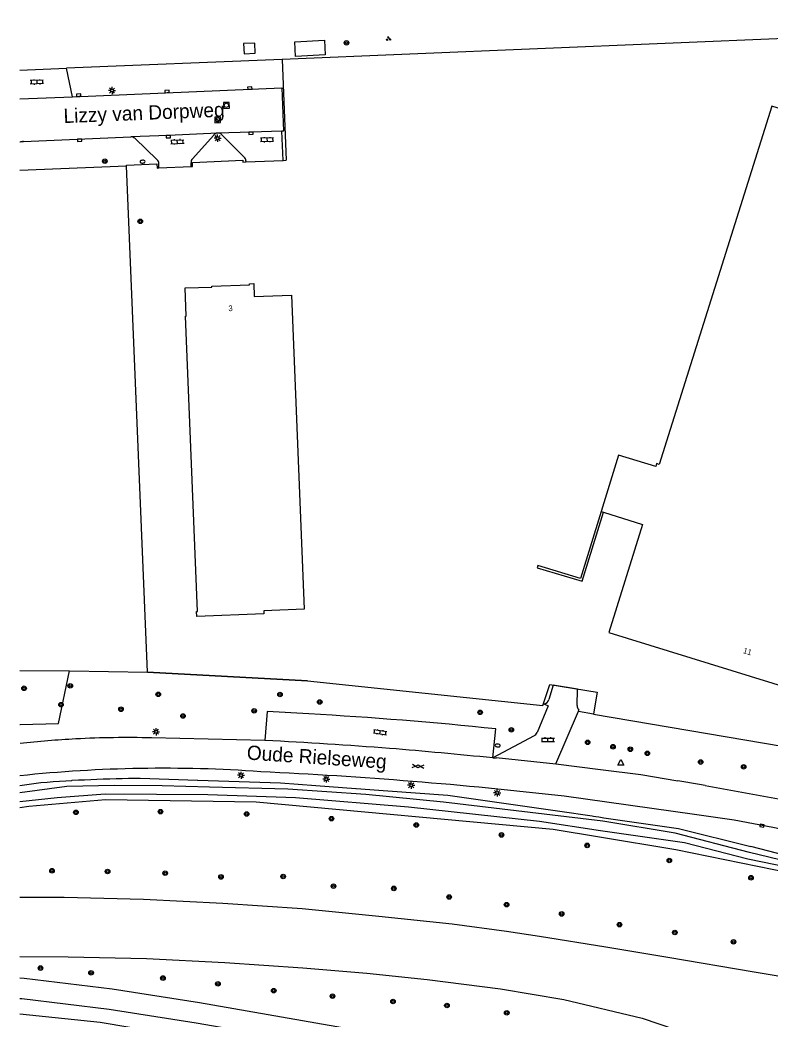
# Model space of a CAD drawing. Extents: x 131000 to 133013, y 393000 to 396501.
# Drawn here: x 131000 to 131131.4, y 393572.3 to 393747.4 of the extents above; entities that cross this region are included whole.
import ezdxf

# ---------------------------------------------------------------- set-up
doc = ezdxf.new("R2010")
doc.units = 0
for name, color, linetype in [('gg-afsc-hekwerk', 7, 'Continuous'), ('gg-afsc-muur', 7, 'Continuous'), ('gg-anno-huisnummerreeks BGT', 7, 'Continuous'), ('gg-anno-openbare ruimte label', 7, 'Continuous'), ('gg-bbg-hoofdgebouw', 7, 'Continuous'), ('gg-bbg-lage trafo', 7, 'Continuous'), ('gg-bbg-luifel en loopbrug', 7, 'Continuous'), ('gg-knt-verharding', 7, 'Continuous'), ('gg-kntw-bovenkant insteek waterloop', 7, 'Continuous'), ('gt-grn-groengrens', 7, 'Continuous'), ('gt-symb-boom', 7, 'Continuous'), ('gt-symb-brandkraan', 7, 'Continuous'), ('gt-symb-gesloten verharding', 7, 'Continuous'), ('gt-symb-groenvak', 7, 'Continuous'), ('gt-symb-klinker verharding', 7, 'Continuous'), ('gt-symb-kolk', 7, 'Continuous'), ('gt-symb-lichtmast', 7, 'Continuous'), ('gt-symb-rioolschacht', 7, 'Continuous'), ('gt-symb-waterafsluiter', 7, 'Continuous'), ('gx-grn-maaiveld', 7, 'Continuous')]:
    doc.layers.add(name, color=color, linetype=linetype)

# ---------------------------------------------------------------- blocks, each defined once
blk = doc.blocks.new('gt0-KOLK')
at = {"layer": 'gt-symb-kolk'}
blk.add_lwpolyline([(0, 0), (0.37, 0), (0.37, 0.4), (-0.38, 0.4), (-0.38, 0), (0, 0)], dxfattribs=at)
blk = doc.blocks.new('gt0-LMAST')
at = {"layer": 'gt-symb-lichtmast'}
for p, q in [((-0.18, 0.17), (-0.45, 0.44)), ((-0.01, 0.25), (-0.01, 0.62)), ((0.17, 0.17), (0.44, 0.44)), ((-0.26, 0), (-0.63, 0)), ((-0.18, -0.18), (-0.45, -0.45)), ((-0.01, -0.25), (-0.01, -0.63)), ((0.44, -0.45), (0.17, -0.18)), ((0.24, 0), (0.62, 0))]:
    blk.add_line(p, q, dxfattribs=at)
blk.add_circle((-0.01, 0), 0.25, dxfattribs=at)
blk = doc.blocks.new('gt0-KL1')
at = {"layer": 'gt-symb-klinker verharding'}
for p, q in [((-1.15, 0.3), (1.15, 0.3)), ((-1, -0.3), (-1, 0.3)), ((-0.5, 0.3), (-0.5, 0.45)), ((0, -0.3), (0, 0.3)), ((0.5, 0.3), (0.5, 0.45)), ((1, -0.3), (1, 0.3)), ((-1.15, -0.3), (1.15, -0.3)), ((-0.5, -0.45), (-0.5, -0.3)), ((0.5, -0.45), (0.5, -0.3))]:
    blk.add_line(p, q, dxfattribs=at)
blk = doc.blocks.new('gt0-RS')
at = {"layer": 'gt-symb-rioolschacht'}
blk.add_lwpolyline([(-0.5, -0.5), (0.5, -0.5), (0.5, 0.5), (-0.5, 0.5)], close=True, dxfattribs=at)
blk.add_circle((0, 0), 0.375, dxfattribs=at)
blk = doc.blocks.new('gt0-BR')
at = {"layer": 'gt-symb-brandkraan'}
for centre, radius, start, end in [((-0.24, 0), 0.206, 107.5669, 252.4331), ((0.6, -2.66), 3, 106.892, 107.5669), ((0, -0.69), 0.938, 73.108, 106.892), ((-0.6, -2.66), 3, 72.4331, 73.108), ((0.24, 0), 0.206, 287.567, 72.4331), ((0.6, 2.66), 3, 252.4331, 253.108), ((0, 0.69), 0.938, 253.108, 286.8921), ((-0.6, 2.66), 3, 286.8921, 287.567)]:
    blk.add_arc(centre, radius, start, end, dxfattribs=at)
blk = doc.blocks.new('gt0-BOOM')
at = {"layer": 'gt-symb-boom'}
for radius in [0.4, 0.2]:
    blk.add_circle((0, 0), radius, dxfattribs=at)
blk = doc.blocks.new('gt0-GRVAK')
at = {"layer": 'gt-symb-groenvak'}
for p, q in [((-0.11, 0.19), (-0.23, 0.24)), ((-0.18, 0.15), (0.09, 0.15)), ((-0.09, 0.21), (-0.16, 0.32)), ((-0.05, 0.21), (-0.05, 0.39)), ((0, 0.21), (0.06, 0.32)), ((0.02, 0.19), (0.13, 0.24)), ((0.26, -0.05), (0.2, 0.06)), ((0.31, -0.05), (0.31, 0.13)), ((0.35, -0.05), (0.41, 0.06)), ((-0.24, -0.23), (-0.36, -0.18)), ((-0.32, -0.26), (-0.05, -0.26)), ((-0.23, -0.21), (-0.29, -0.09)), ((-0.18, -0.2), (-0.18, -0.02)), ((-0.14, -0.21), (-0.07, -0.09)), ((-0.12, -0.23), (0, -0.18)), ((0.24, -0.07), (0.12, -0.02)), ((0.17, -0.11), (0.44, -0.11)), ((0.37, -0.07), (0.49, -0.02))]:
    blk.add_line(p, q, dxfattribs=at)
blk = doc.blocks.new('gt0-WAFSL')
at = {"layer": 'gt-symb-waterafsluiter'}
for p, q in [((-0.5, -0.33), (0, 0.67)), ((0, 0.67), (0.5, -0.33)), ((0.5, -0.33), (-0.5, -0.33))]:
    blk.add_line(p, q, dxfattribs=at)
blk = doc.blocks.new('gt0-GESVH1')
at = {"layer": 'gt-symb-gesloten verharding'}
for p, q in [((-0.99, -0.26), (0.01, 0.24)), ((0.01, -0.26), (-0.99, 0.24)), ((0.01, 0.24), (1.01, -0.26)), ((1.01, 0.24), (0.01, -0.26))]:
    blk.add_line(p, q, dxfattribs=at)

msp = doc.modelspace()

# ---------------------------------------------------------------- linework, layer by layer
at = {"layer": 'gg-afsc-hekwerk'}
for p, q in [((131212.15, 393747.43), (131045.94, 393740.53)), ((131212.15, 393747.43), (131045.94, 393740.53)), ((131045.94, 393740.53), (131008.16, 393738.97)), ((131045.94, 393740.53), (131046.66, 393722.84)), ((131045.94, 393740.53), (131046.66, 393722.84)), ((131000, 393738.64), (131008.16, 393738.97)), ((131030.21, 393722.48), (131039.03, 393722.84)), ((131039.03, 393722.84), (131039.04, 393722.54)), ((131039.58, 393722.56), (131046.14, 393722.82)), ((131046.14, 393722.82), (131046.66, 393722.84)), ((131046.14, 393722.82), (131046.66, 393722.84)), ((131000, 393721.09), (131018.69, 393721.87)), ((131018.69, 393721.87), (131018.68, 393721.98)), ((131022.36, 393633.13), (131018.69, 393721.87)), ((131024.35, 393721.51), (131030.01, 393721.76)), ((131030.01, 393721.76), (131030.25, 393721.77)), ((131030.25, 393721.77), (131030.21, 393722.48)), ((131039.04, 393722.54), (131039.58, 393722.56)), ((131050.38, 393631.62), (131022.36, 393633.13)), ((131050.38, 393631.62), (131091.65, 393627.29)), ((131050.38, 393631.62), (131091.65, 393627.29)), ((131091.65, 393627.29), (131092.83, 393630.95)), ((131091.65, 393627.29), (131092.83, 393630.95)), ((131092.83, 393630.95), (131101.16, 393629.61)), ((131092.83, 393630.95), (131101.16, 393629.61)), ((131101.16, 393629.61), (131100.49, 393625.8)), ((131101.16, 393629.61), (131100.49, 393625.8)), ((131100.49, 393625.8), (131100.49, 393625.76)), ((131100.49, 393625.8), (131100.49, 393625.76))]:
    msp.add_line(p, q, dxfattribs=at)
for points in [[(131018.68, 393721.98), (131024.01, 393722.23), (131024.04, 393721.49), (131024.35, 393721.51)], [(131100.49, 393625.76), (131147.02, 393617.88), (131147.04, 393617.94)], [(131100.49, 393625.76), (131147.02, 393617.88), (131147.04, 393617.94)]]:
    msp.add_lwpolyline(points, dxfattribs=at)
at = {"layer": 'gg-afsc-muur'}
msp.add_lwpolyline([(131101.85, 393661.26), (131098.23, 393649.54), (131090.75, 393651.81), (131090.63, 393651.44), (131098.49, 393649.05), (131102.23, 393661.14)], dxfattribs=at)
at = {"layer": 'gg-bbg-hoofdgebouw'}
msp.add_line((131101.85, 393661.26), (131102.23, 393661.14), dxfattribs=at)
for points in [[(131166.79, 393652.01), (131186.26, 393715.17), (131188.19, 393714.58), (131192.08, 393727.2), (131167.33, 393734.84), (131163.52, 393722.49), (131131.74, 393732.3), (131112, 393669.54), (131111.55, 393669.68), (131111.4, 393669.17), (131104.91, 393671.17), (131101.85, 393661.26)], [(131028.93, 393700.46), (131033.6, 393700.62), (131033.6, 393700.78), (131040.21, 393701.03), (131040.21, 393701.2), (131040.96, 393701.24), (131041.05, 393698.97), (131047.59, 393699.23), (131049.78, 393644.18), (131042.71, 393643.9), (131042.73, 393643.37), (131030.98, 393642.89), (131030.94, 393643.78), (131031.08, 393643.78), (131028.98, 393695.54), (131029.14, 393695.54), (131028.93, 393700.46)], [(131102.23, 393661.14), (131109.11, 393658.99), (131103.19, 393640.06), (131149.49, 393625.78), (131149.05, 393624.35)]]:
    msp.add_lwpolyline(points, dxfattribs=at)
at = {"layer": 'gg-bbg-lage trafo'}
msp.add_lwpolyline([(131039.26, 393741.5), (131041.23, 393741.59), (131041.16, 393743.39), (131039.19, 393743.31), (131039.26, 393741.5)], dxfattribs=at)
at = {"layer": 'gg-bbg-luifel en loopbrug'}
msp.add_lwpolyline([(131048.17, 393743.62), (131053.36, 393743.89), (131053.49, 393741.32), (131048.3, 393741.05), (131048.17, 393743.62)], dxfattribs=at)
at = {"layer": 'gg-knt-verharding'}
for p, q in [((131009.19, 393733.99), (131008.16, 393738.97)), ((131000, 393733.6), (131009.19, 393733.99)), ((131046.14, 393722.82), (131045.88, 393727.93)), ((131000, 393726.1), (131000.6, 393726.13)), ((131000.6, 393726.13), (131019.41, 393726.94)), ((131020.13, 393726.7), (131024.02, 393722.92)), ((131030.24, 393723.12), (131033.98, 393727.27)), ((131035.4, 393727.3), (131039.25, 393723.44)), ((131039.57, 393722.72), (131039.58, 393722.56)), ((131024.35, 393721.51), (131024.34, 393722.23)), ((131030.01, 393721.76), (131029.98, 393722.4)), ((131097.85, 393626.28), (131097.95, 393626.49)), ((131093.91, 393617.04), (131097.85, 393626.28)), ((131097.85, 393626.28), (131100.49, 393625.8)), ((131082.85, 393618.09), (131083.4, 393623.17)), ((131042.93, 393621.17), (131023.05, 393621.61)), ((131090.08, 393621.99), (131082.85, 393618.09)), ((131093.91, 393617.04), (131101.74, 393616.09)), ((131119.07, 393613.41), (131115.27, 393614.06))]:
    msp.add_line(p, q, dxfattribs=at)
for points in [[(131009.19, 393733.99), (131045.91, 393735.54), (131046.18, 393727.94), (131045.88, 393727.93)], [(131045.88, 393727.93), (131040.49, 393727.79), (131034.66, 393727.6)], [(131034.66, 393727.6), (131025.99, 393727.18), (131019.41, 393726.94)], [(131097.65, 393627.28), (131097.72, 393630.14), (131093.43, 393630.84), (131092.68, 393628.32)], [(131091.79, 393627.57), (131092.54, 393627.22), (131090.64, 393622.55)], [(131050.63, 393625.82), (131043.3, 393626.22), (131042.93, 393621.17)], [(131082.85, 393618.09), (131083.45, 393618.03), (131083.47, 393618.15), (131093.91, 393617.04)], [(131101.74, 393616.09), (131108.8, 393615.16), (131115.27, 393614.06)], [(131120.05, 393613.25), (131134.2, 393610.71), (131140.09, 393609.48), (131140.55, 393609.52), (131150.72, 393606.76)], [(131161.24, 393598.98), (131157.32, 393599.55), (131155.14, 393599.85), (131152.83, 393600.29), (131148.7, 393601.32), (131138.92, 393604.41), (131131.94, 393605.9), (131125.13, 393607.2), (131118.21, 393608.15), (131095.36, 393611.38)]]:
    msp.add_lwpolyline(points, dxfattribs=at)
for centre, radius, start, end in [((131001.06, 393721.93), 4.22, 96.1497, 104.4933), ((131019.43, 393725.82), 1.12, 51.4497, 90.9627), ((131034.71, 393726.59), 1.01, 93.1768, 137.3062), ((131034.68, 393726.57), 1.02, 45.1252, 91.272), ((131023.4, 393722.22), 0.939, 0.6431, 48.5186), ((131030.79, 393722.51), 0.819, 131.9217, 188.3524), ((131038.83, 393722.82), 0.747, 352.0702, 56.28), ((131091.7, 393628.57), 1.01, 275.0509, 345.6069), ((131098.67, 393627.22), 1.02, 176.3575, 225.5916), ((131013.9, 392965.54), 661.29, 83.96761, 86.81603), ((131018.95, 393444.22), 177.43, 92.9645, 96.1297), ((131018.91, 393445.22), 176.44, 88.6543, 92.9679), ((130984.63, 392552.29), 1070.47, 85.70597, 86.87789), ((131089.47, 393623.15), 1.31, 297.6769, 332.8351), ((130993.88, 392750.91), 871.73, 84.14206, 85.33472), ((131025.17, 393375.21), 241.07, 85.954, 95.9937), ((131005.81, 392833.5), 783.01, 83.43319, 87.33761)]:
    msp.add_arc(centre, radius, start, end, dxfattribs=at)
at = {"layer": 'gg-kntw-bovenkant insteek waterloop'}
msp.add_line((131115.41, 393605.73), (131128.05, 393602.55), dxfattribs=at)
at = {"layer": 'gt-grn-groengrens'}
msp.add_line((131000, 393633.43), (131008.66, 393633.37), dxfattribs=at)
msp.add_lwpolyline([(131000, 393623.95), (131000.06, 393623.96), (131006.75, 393624.12), (131008.66, 393633.37)], dxfattribs=at)
at = {"layer": 'gx-grn-maaiveld'}
for p, q in [((131008.66, 393633.37), (131022.36, 393633.13)), ((131022.36, 393633.13), (131050.38, 393631.62)), ((131000, 393613.25), (131003.67, 393613.79)), ((131120.05, 393613.25), (131119.07, 393613.41))]:
    msp.add_line(p, q, dxfattribs=at)
for points in [[(131003.67, 393613.79), (131004.75, 393613.87), (131005.84, 393613.95), (131006.93, 393614.03), (131008.01, 393614.1), (131009.1, 393614.16), (131009.16, 393614.17), (131009.16, 393614.17), (131010.24, 393614.23), (131011.33, 393614.28), (131012.41, 393614.33), (131013.49, 393614.37), (131014.58, 393614.41), (131014.64, 393614.41), (131014.65, 393614.41), (131014.66, 393614.42), (131014.67, 393614.42), (131015.75, 393614.45), (131016.84, 393614.48), (131017.92, 393614.5), (131019.01, 393614.52), (131020.09, 393614.53)], [(131020.09, 393614.53), (131020.13, 393614.53), (131020.14, 393614.53), (131020.14, 393614.53), (131020.16, 393614.53), (131020.17, 393614.53), (131020.18, 393614.53), (131021.07, 393614.54), (131031.08, 393614.21), (131031.18, 393614.21), (131045.64, 393613.74), (131051.82, 393613.28), (131051.83, 393613.28), (131051.84, 393613.28), (131058.88, 393612.76), (131058.92, 393612.76), (131064.44, 393612.35), (131074.99, 393611.57), (131094.61, 393608.74), (131100.27, 393607.92), (131100.51, 393607.89), (131100.9, 393607.83), (131101.43, 393607.75), (131102.32, 393607.62), (131102.34, 393607.62), (131115.41, 393605.73)], [(131134.83, 393599.81), (131127.82, 393601.53), (131114.82, 393604.89), (131102.14, 393607), (131074.23, 393610.34), (131060.59, 393611.71), (131046.92, 393612.59), (131033.22, 393612.99), (131024.89, 393613.22), (131016.55, 393613.25), (131008.22, 393613.09), (131000, 393612)], [(131000, 393610.48), (131006.49, 393611.18), (131014.91, 393611.81), (131032.91, 393611.71), (131048.26, 393611.15), (131068.11, 393609.5), (131091.05, 393606.99), (131101.73, 393605.38), (131116.43, 393603.29), (131127.56, 393600.41), (131134.68, 393598.93)], [(131000, 393609.43), (131001.54, 393609.66), (131015.01, 393610.82), (131041.41, 393610.39), (131093.44, 393605.61), (131101.54, 393604.27), (131114.94, 393602.05), (131143.55, 393596.21), (131152.8, 393594.86), (131153.1, 393596.31)], [(131153.1, 393596.31), (131147.94, 393597.92), (131140.54, 393599.42), (131134.12, 393600.98), (131128.05, 393602.55)], [(131000, 393593.68), (131007.75, 393593.66), (131021.65, 393593.31), (131035.54, 393592.66), (131049.42, 393591.72), (131062.86, 393590.36), (131075.71, 393589.04), (131085.26, 393587.71), (131091.04, 393586.83), (131102.65, 393584.98), (131113.5, 393583.18), (131128.67, 393580.61), (131144.64, 393577.9), (131148.38, 393577.29)], [(131000, 393583.3), (131008.42, 393583.25), (131022.16, 393582.91), (131035.88, 393582.25), (131049.59, 393581.29), (131060.81, 393580.38), (131071.33, 393579.24), (131084.19, 393577.63), (131095.33, 393575.76), (131109.02, 393572.48), (131117.98, 393569.42), (131124.75, 393567.18), (131129.55, 393565.94), (131138.88, 393563.6), (131147.86, 393561.3), (131157.27, 393558.8), (131170.18, 393555.15), (131170.27, 393555.34), (131171.26, 393555.03), (131174.32, 393553.6)], [(131000, 393579.55), (131000.71, 393579.49), (131016.13, 393577.64), (131031.46, 393575.21), (131081.94, 393566.43), (131116.95, 393560.57), (131134.43, 393557.36), (131142.49, 393555.67), (131150.42, 393553.41), (131154.67, 393551.98), (131157.73, 393550.81), (131165.93, 393547.43), (131170.29, 393545.87), (131170.69, 393545.98), (131171.07, 393546.15), (131171.41, 393546.38), (131171.71, 393546.67), (131171.91, 393546.94), (131172.08, 393547.24), (131172.21, 393547.56), (131172.29, 393547.89), (131174.32, 393553.6)], [(131000, 393575.94), (131000.35, 393575.91), (131015.64, 393574.08), (131030.85, 393571.66), (131081.34, 393562.89), (131116.38, 393556.99), (131122.85, 393555.81)], [(131000, 393573.23), (131014.04, 393571.78), (131039.7, 393567.46), (131072.58, 393562.32), (131100.14, 393557.62), (131116.95, 393554.5), (131117.43, 393554.39), (131119.47, 393552.65)]]:
    msp.add_lwpolyline(points, dxfattribs=at)

# ---------------------------------------------------------------- block references
at = {"layer": 'gt-symb-boom'}
for p in [(131057.22, 393743.43), (131014.87, 393722.68), (131021.08, 393712.14), (131000.72, 393630.3), (131008.81, 393630.73), (131024.23, 393629.24), (131045.56, 393629.21), (131052.53, 393627.9), (131007.18, 393627.43), (131017.7, 393626.62), (131041.03, 393626.34), (131080.63, 393626.09), (131028.56, 393625.45), (131086.11, 393623.02), (131099.48, 393620.83), (131103.91, 393620.05), (131106.95, 393619.61), (131109.94, 393618.89), (131119.28, 393617.37), (131126.81, 393616.54), (131009.8, 393608.56), (131024.62, 393608.67), (131039.73, 393608.27), (131054.58, 393607.44), (131069.44, 393606.33), (131084.37, 393604.6), (131099.4, 393602.76), (131113.79, 393600.12), (131005.61, 393598.32), (131015.35, 393598.18), (131025.45, 393597.89), (131035.22, 393597.24), (131046.11, 393597.31), (131128.1, 393597.09), (131054.94, 393595.62), (131065.51, 393595.22), (131075.21, 393593.71), (131085.27, 393592.37), (131094.93, 393590.75), (131105.06, 393588.87), (131114.76, 393587.5), (131125.04, 393585.85), (131003.6, 393581.26), (131012.46, 393580.43), (131025.05, 393579.51), (131034.69, 393578.49), (131044.47, 393577.3), (131054.76, 393576.33), (131065.37, 393575.41), (131074.82, 393574.71), (131085.3, 393573.42)]:
    msp.add_blockref('gt0-BOOM', p, dxfattribs=at)
at = {"layer": 'gt-symb-brandkraan'}
for p, rotation in [((131021.49, 393722.6), 2.178368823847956), ((131083.72, 393620.27), -4.701808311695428)]:
    msp.add_blockref('gt0-BR', p, dxfattribs=dict(at, rotation=rotation))
at = {"layer": 'gt-symb-gesloten verharding', "rotation": -3.6120749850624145}
msp.add_blockref('gt0-GESVH1', (131069.75, 393616.64), dxfattribs=at)
at = {"layer": 'gt-symb-groenvak', "rotation": -11.13011108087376}
msp.add_blockref('gt0-GRVAK', (131064.56, 393744.13), dxfattribs=at)
at = {"layer": 'gt-symb-klinker verharding'}
for p, rotation in [((131002.95, 393736.55), -178.05074587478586), ((131027.58, 393726.1), 2.7508347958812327), ((131043.28, 393726.43), -178.5679038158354), ((131063.11, 393622.61), -8.45426172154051)]:
    msp.add_blockref('gt0-KL1', p, dxfattribs=dict(at, rotation=rotation))
msp.add_blockref('gt0-KL1', (131092.52, 393621.28), dxfattribs=at)
at = {"layer": 'gt-symb-kolk'}
for p, rotation in [((131025.79, 393734.71), 2.4074138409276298), ((131040.29, 393735.3), 2.407413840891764), ((131010.29, 393734.06), 2.407413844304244), ((131010.45, 393726.55), -177.59258615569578), ((131025.99, 393727.18), -177.23914434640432), ((131040.49, 393727.79), -178.55539994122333), ((131130.01, 393606.02), -8.624228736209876)]:
    msp.add_blockref('gt0-KOLK', p, dxfattribs=dict(at, rotation=rotation))
at = {"layer": 'gt-symb-lichtmast'}
for p in [(131016.14, 393735.07), (131034.64, 393726.72), (131023.85, 393622.68), (131038.75, 393615.06), (131053.69, 393614.39), (131068.55, 393613.3), (131083.63, 393611.95)]:
    msp.add_blockref('gt0-LMAST', p, dxfattribs=at)
at = {"layer": 'gt-symb-rioolschacht'}
for p, rotation in [((131036.18, 393732.47), 92.69361103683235), ((131034.64, 393729.94), 92.57914749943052)]:
    msp.add_blockref('gt0-RS', p, dxfattribs=dict(at, rotation=rotation))
at = {"layer": 'gt-symb-waterafsluiter'}
msp.add_blockref('gt0-WAFSL', (131105.29, 393617.15), dxfattribs=at)

# ---------------------------------------------------------------- texts
at = {"layer": 'gg-anno-huisnummerreeks BGT'}
for s, rotation, p in [('3', 2.1, (131036.55, 393696.39)), ('11', 342.9, (131126.63, 393636.49))]:
    msp.add_text(s, height=1, rotation=rotation, dxfattribs=at).set_placement(p)
at = {"layer": 'gg-anno-openbare ruimte label'}
for s, rotation, p in [('Lizzy van Dorpweg', 2.3, (131007.68, 393729.36)), ('Oude Rielseweg', 356.2, (131039.69, 393617.82))]:
    msp.add_text(s, height=2.5, rotation=rotation, dxfattribs=at).set_placement(p)

doc.saveas('drawing.dxf')
